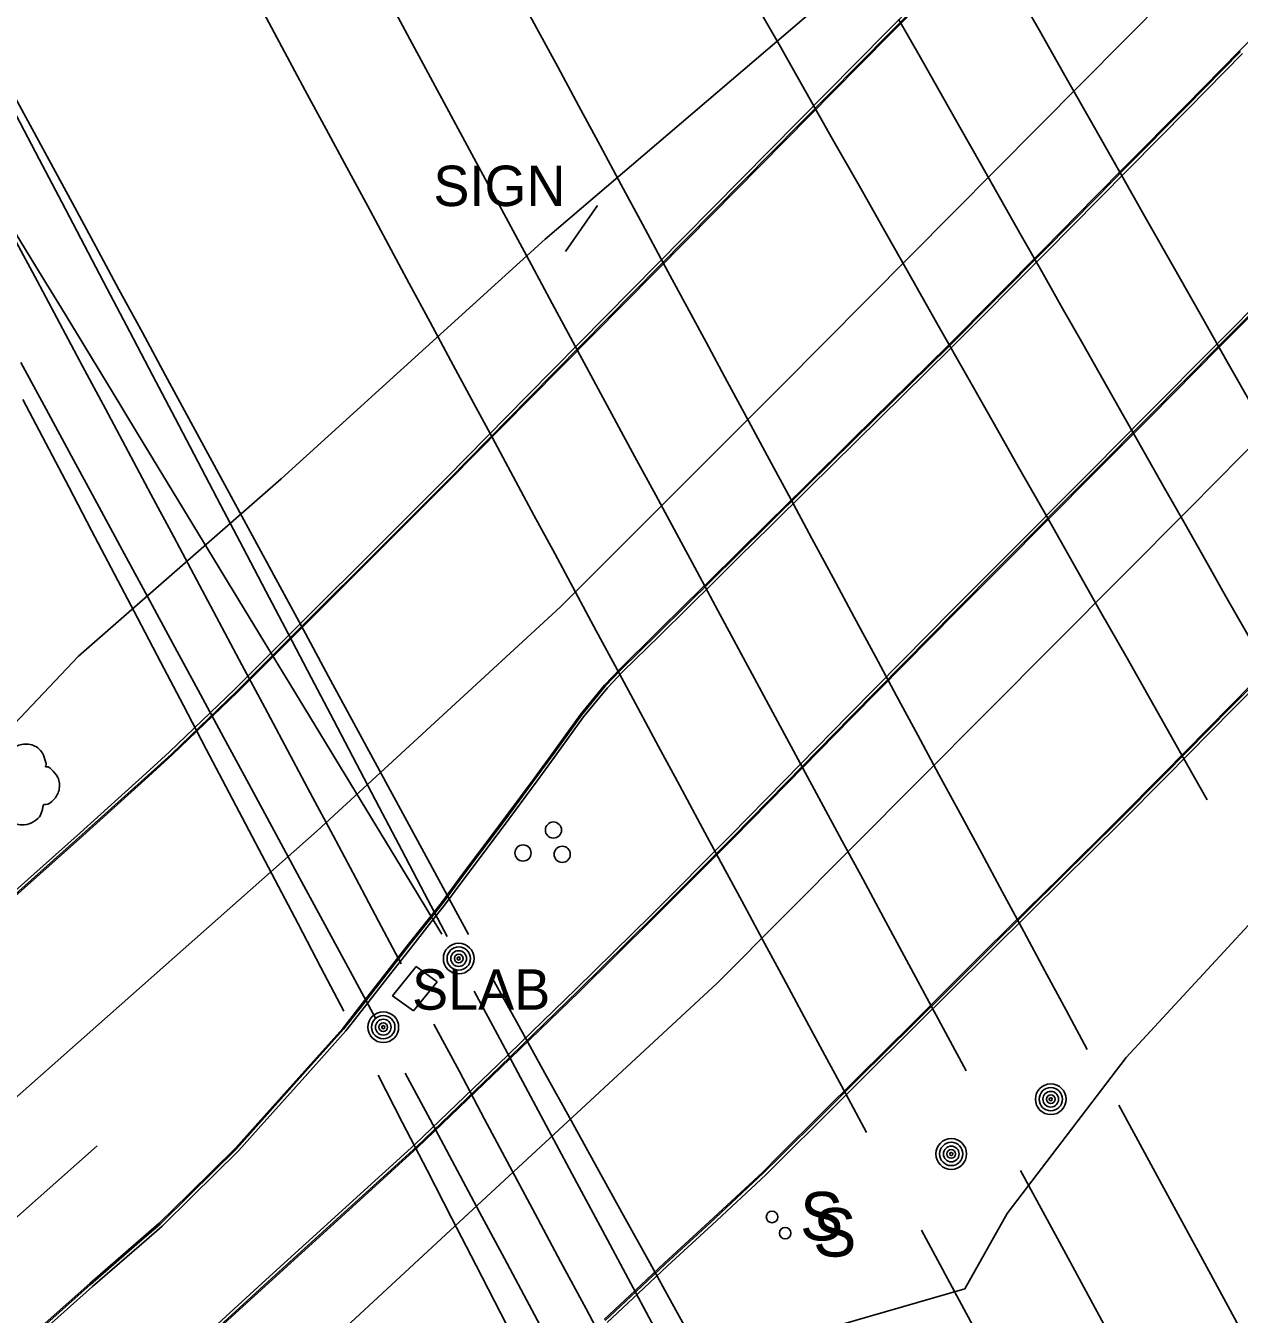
# Model space of a CAD drawing. Extents: x 368532 to 392481, y 10654822 to 10676899.
# Drawn here: x 374727.6 to 374877.8, y 10671119.3 to 10671278.6 of the extents above; entities that cross this region are included whole.
import ezdxf

# ---------------------------------------------------------------- set-up
doc = ezdxf.new("R2010")
doc.units = 0
for name, color, linetype in [('p_Catenary', 7, 'Continuous'), ('p_dtm slab', 7, 'Continuous'), ('p_road - paved curb', 7, 'Continuous'), ('p_road paint stripe', 7, 'Continuous'), ('p_structure constr area', 7, 'Continuous'), ('p_structure sign', 7, 'Continuous'), ('p_utility general pole', 7, 'Continuous'), ('p_utility guy anchor', 7, 'Continuous'), ('p_veg tree', 7, 'Continuous')]:
    doc.layers.add(name, color=color, linetype=linetype)

msp = doc.modelspace()

# ---------------------------------------------------------------- linework, layer by layer
at = {"layer": 'p_Catenary'}
for points in [[(374788.21, 10671283.24), (374790.83, 10671278.38), (374793.45, 10671273.52), (374796.07, 10671268.66), (374798.69, 10671263.8), (374801.31, 10671258.94), (374803.93, 10671254.08), (374806.55, 10671249.22), (374809.17, 10671244.36), (374811.8, 10671239.5), (374814.42, 10671234.64), (374817.04, 10671229.78), (374819.66, 10671224.92), (374822.28, 10671220.06), (374824.9, 10671215.2), (374827.52, 10671210.34), (374830.14, 10671205.48), (374832.76, 10671200.62), (374835.38, 10671195.76), (374838, 10671190.9), (374840.62, 10671186.04), (374843.25, 10671181.18), (374845.87, 10671176.32), (374848.49, 10671171.46), (374851.11, 10671166.6), (374853.73, 10671161.74), (374856.35, 10671156.88), (374858.97, 10671152.02)], [(374849.73, 10671283.87), (374853.05, 10671278.03), (374856.36, 10671272.19), (374859.68, 10671266.34), (374862.99, 10671260.5), (374866.31, 10671254.66), (374869.62, 10671248.82), (374872.94, 10671242.98), (374876.25, 10671237.13), (374879.57, 10671231.29), (374882.88, 10671225.45), (374886.2, 10671219.61), (374889.52, 10671213.76), (374892.83, 10671207.92), (374896.15, 10671202.08), (374899.46, 10671196.24)], [(374772.29, 10671282.26), (374774.85, 10671277.51), (374777.41, 10671272.77), (374779.97, 10671268.02), (374782.53, 10671263.28), (374785.09, 10671258.53), (374787.65, 10671253.78), (374790.21, 10671249.04), (374792.77, 10671244.29), (374795.33, 10671239.55), (374797.89, 10671234.8), (374800.45, 10671230.05), (374803.01, 10671225.31), (374805.57, 10671220.56), (374808.13, 10671215.81), (374810.69, 10671211.07), (374813.26, 10671206.32), (374815.82, 10671201.58), (374818.38, 10671196.83), (374820.94, 10671192.08), (374823.5, 10671187.34), (374826.06, 10671182.59), (374828.62, 10671177.85), (374831.18, 10671173.1), (374833.74, 10671168.35), (374836.3, 10671163.61), (374838.86, 10671158.86), (374841.42, 10671154.12), (374843.98, 10671149.37)], [(374817.52, 10671282.13), (374820.83, 10671276.29), (374824.15, 10671270.45), (374827.46, 10671264.61), (374830.77, 10671258.78), (374834.08, 10671252.94), (374837.39, 10671247.1), (374840.7, 10671241.26), (374844.02, 10671235.42), (374847.33, 10671229.58), (374850.64, 10671223.75), (374853.95, 10671217.91), (374857.26, 10671212.07), (374860.57, 10671206.23), (374863.89, 10671200.39), (374867.2, 10671194.56), (374870.51, 10671188.72), (374873.82, 10671182.88)], [(374757.08, 10671280.16), (374759.65, 10671275.39), (374762.22, 10671270.62), (374764.79, 10671265.84), (374767.36, 10671261.07), (374769.94, 10671256.3), (374772.51, 10671251.52), (374775.08, 10671246.75), (374777.65, 10671241.98), (374780.22, 10671237.2), (374782.79, 10671232.43), (374785.37, 10671227.66), (374787.94, 10671222.89), (374790.51, 10671218.11), (374793.08, 10671213.34), (374795.65, 10671208.57), (374798.22, 10671203.79), (374800.79, 10671199.02), (374803.37, 10671194.25), (374805.94, 10671189.47), (374808.51, 10671184.7), (374811.08, 10671179.93), (374813.65, 10671175.16), (374816.22, 10671170.38), (374818.79, 10671165.61), (374821.37, 10671160.84), (374823.94, 10671156.06), (374826.51, 10671151.29), (374829.08, 10671146.52), (374831.65, 10671141.75)], [(374835.63, 10671279.45), (374838.16, 10671274.99), (374840.69, 10671270.53), (374843.22, 10671266.06), (374845.75, 10671261.6), (374848.28, 10671257.14), (374850.81, 10671252.68), (374853.35, 10671248.21), (374855.88, 10671243.75), (374858.41, 10671239.29), (374860.94, 10671234.83), (374863.47, 10671230.37), (374866, 10671225.9), (374868.53, 10671221.44), (374871.06, 10671216.98), (374873.59, 10671212.52), (374876.12, 10671208.05), (374878.65, 10671203.59), (374881.18, 10671199.13), (374883.72, 10671194.67), (374886.25, 10671190.21), (374888.78, 10671185.74)], [(374724.76, 10671272.62), (374727.65, 10671267.3), (374730.53, 10671261.98), (374733.41, 10671256.66), (374736.29, 10671251.34), (374739.17, 10671246.02), (374742.06, 10671240.7), (374744.94, 10671235.38), (374747.82, 10671230.06), (374750.7, 10671224.74), (374753.58, 10671219.42), (374756.46, 10671214.1), (374759.35, 10671208.78), (374762.23, 10671203.46), (374765.11, 10671198.14), (374767.99, 10671192.82), (374770.87, 10671187.5), (374773.75, 10671182.18), (374776.64, 10671176.86), (374779.52, 10671171.54), (374782.4, 10671166.22)], [(374779.76, 10671165.97), (374776.96, 10671171.32), (374774.15, 10671176.66), (374771.35, 10671182), (374768.54, 10671187.34), (374765.74, 10671192.68), (374762.94, 10671198.03), (374760.13, 10671203.37), (374757.33, 10671208.71), (374754.52, 10671214.05), (374751.72, 10671219.39), (374748.91, 10671224.74), (374746.11, 10671230.08), (374743.31, 10671235.42), (374740.5, 10671240.76), (374737.7, 10671246.1), (374734.89, 10671251.45), (374732.09, 10671256.79), (374729.29, 10671262.13), (374726.48, 10671267.47)], [(374725.76, 10671254.02), (374728.9, 10671248.86), (374732.04, 10671243.7), (374735.18, 10671238.54), (374738.32, 10671233.37), (374741.46, 10671228.21), (374744.6, 10671223.05), (374747.73, 10671217.89), (374750.87, 10671212.73), (374754.01, 10671207.57), (374757.15, 10671202.41), (374760.29, 10671197.25), (374763.43, 10671192.09), (374766.57, 10671186.93), (374769.71, 10671181.77), (374772.85, 10671176.61), (374775.99, 10671171.45), (374779.13, 10671166.29)], [(374726.22, 10671252.36), (374729.04, 10671247.08), (374731.86, 10671241.8), (374734.67, 10671236.52), (374737.49, 10671231.24), (374740.3, 10671225.97), (374743.12, 10671220.69), (374745.94, 10671215.41), (374748.75, 10671210.13), (374751.57, 10671204.85), (374754.38, 10671199.57), (374757.2, 10671194.29), (374760.02, 10671189.01), (374762.83, 10671183.74), (374765.65, 10671178.46), (374768.46, 10671173.18), (374771.28, 10671167.9), (374774.1, 10671162.62)], [(374727.03, 10671236.98), (374730.16, 10671231.19), (374733.3, 10671225.4), (374736.44, 10671219.6), (374739.57, 10671213.81), (374742.71, 10671208.02), (374745.84, 10671202.23), (374748.98, 10671196.43), (374752.11, 10671190.64), (374755.25, 10671184.85), (374758.38, 10671179.06), (374761.52, 10671173.26), (374764.65, 10671167.47), (374767.79, 10671161.68), (374770.92, 10671155.89)], [(374727.27, 10671232.4), (374730.11, 10671226.99), (374732.95, 10671221.59), (374735.78, 10671216.18), (374738.62, 10671210.78), (374741.46, 10671205.38), (374744.3, 10671199.97), (374747.14, 10671194.57), (374749.97, 10671189.16), (374752.81, 10671183.76), (374755.65, 10671178.35), (374758.49, 10671172.95), (374761.32, 10671167.54), (374764.16, 10671162.14), (374767, 10671156.74)], [(374785.39, 10671160.81), (374788.63, 10671154.95), (374791.87, 10671149.09), (374795.11, 10671143.22), (374798.35, 10671137.36), (374801.59, 10671131.5), (374804.83, 10671125.63), (374808.07, 10671119.77), (374811.31, 10671113.91)], [(374783.1, 10671159.23), (374786.28, 10671153.31), (374789.46, 10671147.39), (374792.64, 10671141.47), (374795.82, 10671135.54), (374799, 10671129.62), (374802.17, 10671123.7), (374805.35, 10671117.77)], [(374778.14, 10671155.15), (374781.28, 10671149.28), (374784.41, 10671143.41), (374787.54, 10671137.55), (374790.68, 10671131.68), (374793.81, 10671125.81), (374796.95, 10671119.95), (374800.08, 10671114.08)], [(374771.23, 10671148.82), (374774.26, 10671142.94), (374777.29, 10671137.07), (374780.32, 10671131.19), (374783.35, 10671125.31), (374786.38, 10671119.43), (374789.42, 10671113.55)], [(374774.59, 10671149.08), (374777.65, 10671143.35), (374780.72, 10671137.63), (374783.78, 10671131.9), (374786.85, 10671126.17), (374789.91, 10671120.44), (374792.98, 10671114.71)], [(374862.88, 10671145.12), (374868.44, 10671134.87), (374874, 10671124.62), (374879.56, 10671114.38)], [(374850.7, 10671137.06), (374856.3, 10671126.75), (374861.9, 10671116.44)], [(374838.44, 10671129.65), (374844, 10671119.4), (374849.57, 10671109.15)]]:
    msp.add_lwpolyline(points, dxfattribs=at)
at = {"layer": 'p_dtm slab'}
for p, q in [((374775.95, 10671162.27), (374773, 10671158.63)), ((374778.52, 10671160.38), (374775.95, 10671162.27)), ((374775.6, 10671156.78), (374778.52, 10671160.38)), ((374773, 10671158.63), (374775.6, 10671156.78))]:
    msp.add_line(p, q, dxfattribs=at)
at = {"layer": 'p_road - paved curb'}
for p, q in [((374850.38, 10671294.25), (374830.34, 10671274)), ((374850.63, 10671294.01), (374830.59, 10671273.76)), ((374850.74, 10671293.9), (374830.7, 10671273.65)), ((374871.23, 10671268.62), (374877.93, 10671275.42)), ((374830.34, 10671274), (374809.05, 10671252.47)), ((374830.59, 10671273.76), (374809.3, 10671252.23)), ((374830.7, 10671273.65), (374809.41, 10671252.12)), ((374871.48, 10671268.38), (374878.18, 10671275.18)), ((374863.8, 10671261.13), (374871.23, 10671268.62)), ((374864.05, 10671260.89), (374871.48, 10671268.38)), ((374860.11, 10671257.39), (374863.8, 10671261.13)), ((374860.36, 10671257.15), (374864.05, 10671260.89)), ((374853.66, 10671250.85), (374860.11, 10671257.39)), ((374853.91, 10671250.61), (374860.36, 10671257.15)), ((374809.05, 10671252.47), (374789.66, 10671232.85)), ((374809.3, 10671252.23), (374789.91, 10671232.61)), ((374809.41, 10671252.12), (374790.02, 10671232.5)), ((374841.78, 10671238.9), (374853.66, 10671250.85)), ((374842.02, 10671238.66), (374853.91, 10671250.61)), ((374882.75, 10671247.06), (374874.94, 10671239.21)), ((374882.99, 10671246.82), (374875.18, 10671238.97)), ((374830.12, 10671227.44), (374841.78, 10671238.9)), ((374830.36, 10671227.19), (374842.02, 10671238.66)), ((374874.94, 10671239.21), (374866.34, 10671230.53)), ((374875.18, 10671238.97), (374866.58, 10671230.29)), ((374789.66, 10671232.85), (374779.72, 10671222.76)), ((374789.91, 10671232.61), (374779.96, 10671222.52)), ((374790.02, 10671232.5), (374780.07, 10671222.41)), ((374866.34, 10671230.53), (374859.61, 10671223.76)), ((374866.58, 10671230.29), (374859.85, 10671223.52)), ((374824.25, 10671221.63), (374830.12, 10671227.44)), ((374824.49, 10671221.38), (374830.36, 10671227.19)), ((374779.72, 10671222.76), (374753.49, 10671196.57)), ((374859.61, 10671223.76), (374847.92, 10671212.01)), ((374859.85, 10671223.52), (374848.16, 10671211.77)), ((374779.96, 10671222.52), (374753.74, 10671196.32)), ((374780.07, 10671222.41), (374753.84, 10671196.21)), ((374819.54, 10671217), (374824.25, 10671221.63)), ((374819.78, 10671216.75), (374824.49, 10671221.38)), ((374815.68, 10671213.17), (374819.54, 10671217)), ((374815.92, 10671212.92), (374819.78, 10671216.75)), ((374812.49, 10671210.01), (374815.68, 10671213.17)), ((374812.73, 10671209.76), (374815.92, 10671212.92)), ((374847.92, 10671212.01), (374842.41, 10671206.5)), ((374848.16, 10671211.77), (374842.65, 10671206.26)), ((374809.43, 10671207.02), (374812.49, 10671210.01)), ((374809.67, 10671206.77), (374812.73, 10671209.76)), ((374805.75, 10671203.38), (374809.43, 10671207.02)), ((374805.99, 10671203.13), (374809.67, 10671206.77)), ((374842.41, 10671206.5), (374836.02, 10671200.05)), ((374842.65, 10671206.26), (374836.27, 10671199.81)), ((374876.77, 10671194.38), (374887.68, 10671205.44)), ((374877.02, 10671194.14), (374887.93, 10671205.2)), ((374801.27, 10671198.98), (374805.75, 10671203.38)), ((374801.52, 10671198.74), (374805.99, 10671203.13)), ((374799.33, 10671196.96), (374801.27, 10671198.98)), ((374799.59, 10671196.73), (374801.52, 10671198.74)), ((374836.02, 10671200.05), (374829.44, 10671193.37)), ((374836.27, 10671199.81), (374829.69, 10671193.13)), ((374753.49, 10671196.57), (374745.42, 10671188.81)), ((374753.74, 10671196.32), (374745.66, 10671188.55)), ((374753.84, 10671196.21), (374745.76, 10671188.44)), ((374796.38, 10671193.36), (374799.33, 10671196.96)), ((374796.66, 10671193.15), (374799.59, 10671196.73)), ((374868.48, 10671185.96), (374876.77, 10671194.38)), ((374868.73, 10671185.72), (374877.02, 10671194.14)), ((374793.08, 10671188.77), (374796.38, 10671193.36)), ((374793.36, 10671188.57), (374796.66, 10671193.15)), ((374829.44, 10671193.37), (374821.48, 10671185.24)), ((374829.69, 10671193.13), (374821.73, 10671185)), ((374745.42, 10671188.81), (374742.49, 10671186.16)), ((374745.66, 10671188.55), (374742.72, 10671185.9)), ((374745.76, 10671188.44), (374742.82, 10671185.79)), ((374790.64, 10671185.44), (374793.08, 10671188.77)), ((374790.92, 10671185.23), (374793.36, 10671188.57)), ((374742.49, 10671186.16), (374734.35, 10671178.81)), ((374862.82, 10671180.28), (374868.48, 10671185.96)), ((374742.72, 10671185.9), (374734.58, 10671178.55)), ((374742.82, 10671185.79), (374734.68, 10671178.44)), ((374787.14, 10671180.72), (374790.64, 10671185.44)), ((374787.42, 10671180.51), (374790.92, 10671185.23)), ((374821.48, 10671185.24), (374814.84, 10671178.48)), ((374821.73, 10671185), (374815.09, 10671178.24)), ((374863.06, 10671180.04), (374868.73, 10671185.72)), ((374783.69, 10671176.11), (374787.14, 10671180.72)), ((374783.97, 10671175.9), (374787.42, 10671180.51)), ((374855.67, 10671173.19), (374862.82, 10671180.28)), ((374855.91, 10671172.94), (374863.06, 10671180.04)), ((374734.35, 10671178.81), (374720.54, 10671166.52)), ((374734.58, 10671178.55), (374720.77, 10671166.25)), ((374734.68, 10671178.44), (374720.87, 10671166.14)), ((374814.84, 10671178.48), (374805.01, 10671168.64)), ((374815.09, 10671178.24), (374805.25, 10671168.4)), ((374781.8, 10671173.6), (374783.69, 10671176.11)), ((374782.08, 10671173.39), (374783.97, 10671175.9)), ((374779.18, 10671170.07), (374781.8, 10671173.6)), ((374779.46, 10671169.86), (374782.08, 10671173.39)), ((374851.7, 10671169.27), (374855.67, 10671173.19)), ((374851.94, 10671169.02), (374855.91, 10671172.94)), ((374777.57, 10671168.04), (374779.18, 10671170.07)), ((374777.84, 10671167.82), (374779.46, 10671169.86)), ((374805.01, 10671168.64), (374795.74, 10671159.52)), ((374846.54, 10671164.17), (374851.7, 10671169.27)), ((374846.78, 10671163.92), (374851.94, 10671169.02)), ((374774.96, 10671164.73), (374777.57, 10671168.04)), ((374775.23, 10671164.51), (374777.84, 10671167.82)), ((374805.25, 10671168.4), (374795.99, 10671159.27)), ((374772.49, 10671161.57), (374774.96, 10671164.73)), ((374772.76, 10671161.35), (374775.23, 10671164.51)), ((374841.99, 10671159.65), (374846.54, 10671164.17)), ((374842.23, 10671159.41), (374846.78, 10671163.92)), ((374769.41, 10671157.64), (374772.49, 10671161.57)), ((374769.68, 10671157.42), (374772.76, 10671161.35)), ((374795.74, 10671159.52), (374786.03, 10671150.1)), ((374795.99, 10671159.27), (374786.28, 10671149.85)), ((374837.45, 10671155.13), (374841.99, 10671159.65)), ((374837.69, 10671154.89), (374842.23, 10671159.41)), ((374766.96, 10671154.52), (374769.41, 10671157.64)), ((374767.23, 10671154.3), (374769.68, 10671157.42)), ((374762.26, 10671149.29), (374766.96, 10671154.52)), ((374762.52, 10671149.06), (374767.23, 10671154.3)), ((374830.7, 10671148.45), (374837.45, 10671155.13)), ((374830.94, 10671148.21), (374837.69, 10671154.89)), ((374786.03, 10671150.1), (374775.77, 10671140.27)), ((374786.28, 10671149.85), (374776.01, 10671140.01)), ((374756.14, 10671142.44), (374762.26, 10671149.29)), ((374756.4, 10671142.21), (374762.52, 10671149.06)), ((374826.17, 10671143.94), (374830.7, 10671148.45)), ((374826.41, 10671143.7), (374830.94, 10671148.21)), ((374820.92, 10671138.73), (374826.17, 10671143.94)), ((374821.16, 10671138.49), (374826.41, 10671143.7)), ((374753.7, 10671139.72), (374756.14, 10671142.44)), ((374753.95, 10671139.47), (374756.4, 10671142.21)), ((374775.77, 10671140.27), (374767.25, 10671132.51)), ((374776.01, 10671140.01), (374767.49, 10671132.25)), ((374747.95, 10671134.05), (374753.7, 10671139.72)), ((374748.19, 10671133.8), (374753.95, 10671139.47)), ((374818.93, 10671136.74), (374820.92, 10671138.73)), ((374819.18, 10671136.49), (374821.16, 10671138.49)), ((374812.3, 10671130.59), (374818.93, 10671136.74)), ((374812.54, 10671130.33), (374819.18, 10671136.49)), ((374744.26, 10671130.42), (374747.95, 10671134.05)), ((374744.5, 10671130.16), (374748.19, 10671133.8)), ((374767.25, 10671132.51), (374757.35, 10671123.53)), ((374767.49, 10671132.25), (374757.59, 10671123.27)), ((374742.34, 10671128.76), (374744.26, 10671130.42)), ((374806.78, 10671125.52), (374812.3, 10671130.59)), ((374807.02, 10671125.26), (374812.54, 10671130.33)), ((374735.66, 10671122.95), (374742.34, 10671128.76)), ((374742.57, 10671128.49), (374744.5, 10671130.16)), ((374735.89, 10671122.68), (374742.57, 10671128.49)), ((374803.15, 10671122.08), (374806.78, 10671125.52)), ((374803.39, 10671121.83), (374807.02, 10671125.26)), ((374728.66, 10671116.72), (374735.66, 10671122.95)), ((374728.89, 10671116.45), (374735.89, 10671122.68)), ((374757.35, 10671123.53), (374750.91, 10671117.63)), ((374757.59, 10671123.27), (374751.14, 10671117.37)), ((374799.31, 10671118.5), (374803.15, 10671122.08)), ((374799.55, 10671118.24), (374803.39, 10671121.83))]:
    msp.add_line(p, q, dxfattribs=at)
for points in [[(374853.55, 10671250.96), (374860, 10671257.5), (374863.69, 10671261.24), (374871.12, 10671268.73), (374877.82, 10671275.53), (374884.28, 10671282.04), (374900.49, 10671298.44), (374906.23, 10671304.1), (374912.39, 10671310.21), (374918.05, 10671315.83), (374924.24, 10671321.93), (374927.14, 10671324.83), (374940.37, 10671337.92), (374943.69, 10671341.12), (374949.17, 10671346.34), (374954.59, 10671351.5)], [(374917.02, 10671280.87), (374910.94, 10671274.74), (374906.09, 10671269.86), (374898.97, 10671262.71), (374893.06, 10671256.75), (374887.65, 10671251.26), (374883.1, 10671246.71), (374875.29, 10671238.86), (374866.69, 10671230.18), (374859.96, 10671223.41), (374848.27, 10671211.66), (374842.76, 10671206.15), (374836.38, 10671199.7), (374829.8, 10671193.02), (374821.84, 10671184.89), (374815.2, 10671178.13), (374805.36, 10671168.29), (374796.09, 10671159.16), (374786.38, 10671149.74), (374776.11, 10671139.9), (374767.59, 10671132.14), (374757.69, 10671123.16), (374751.24, 10671117.26)], [(374728.56, 10671116.83), (374735.56, 10671123.06), (374742.24, 10671128.87), (374744.16, 10671130.53), (374747.84, 10671134.16), (374753.59, 10671139.82), (374756.03, 10671142.54), (374762.15, 10671149.39), (374766.85, 10671154.62), (374769.29, 10671157.73), (374772.37, 10671161.66), (374774.84, 10671164.82), (374777.45, 10671168.13), (374779.06, 10671170.16), (374781.68, 10671173.69), (374783.57, 10671176.2), (374787.02, 10671180.81), (374790.52, 10671185.53), (374792.96, 10671188.86), (374796.26, 10671193.45), (374799.22, 10671197.06), (374801.16, 10671199.09), (374805.64, 10671203.49), (374809.32, 10671207.13), (374812.38, 10671210.12), (374815.57, 10671213.28), (374819.43, 10671217.11), (374824.14, 10671221.74), (374830.01, 10671227.55), (374841.67, 10671239.01), (374853.55, 10671250.96)], [(374799.21, 10671118.61), (374803.05, 10671122.19), (374806.68, 10671125.63), (374812.2, 10671130.7), (374818.83, 10671136.85), (374820.81, 10671138.84), (374826.06, 10671144.05), (374830.59, 10671148.56), (374837.34, 10671155.24), (374841.88, 10671159.76), (374846.43, 10671164.28), (374851.59, 10671169.38), (374855.56, 10671173.3), (374862.71, 10671180.39), (374868.37, 10671186.07), (374876.66, 10671194.49), (374887.57, 10671205.55)]]:
    msp.add_lwpolyline(points, dxfattribs=at)
at = {"layer": 'p_road paint stripe'}
for p, q in [((374821.11, 10671234.03), (374877.61, 10671291.02)), ((374871.6, 10671218.91), (374931.39, 10671279.41)), ((374793.79, 10671206.75), (374821.11, 10671234.03)), ((374813.19, 10671160.22), (374871.6, 10671218.91)), ((374763.69, 10671179.04), (374793.79, 10671206.75)), ((374704.46, 10671126.64), (374763.69, 10671179.04)), ((374760.86, 10671111.81), (374813.19, 10671160.22)), ((374736.46, 10671140.08), (374707.63, 10671114.53))]:
    msp.add_line(p, q, dxfattribs=at)
at = {"layer": 'p_structure constr area'}
for p, q in [((374847.83, 10671299.95), (374791.89, 10671252.21)), ((374791.89, 10671252.21), (374759.22, 10671222.6)), ((374759.22, 10671222.6), (374734.17, 10671200.65)), ((374734.17, 10671200.65), (374702.46, 10671167.25)), ((374902.32, 10671192.73), (374863.79, 10671151.02)), ((374863.79, 10671151.02), (374849.06, 10671131.72)), ((374849.06, 10671131.72), (374843.81, 10671122.43)), ((374843.81, 10671122.43), (374814.59, 10671113.99))]:
    msp.add_line(p, q, dxfattribs=at)
at = {"layer": 'p_structure sign'}
msp.add_lwpolyline([(374794.41, 10671250.71), (374798.38, 10671256.38)], dxfattribs=at)
for centre in [(374819.97, 10671131.3), (374821.59, 10671129.3)]:
    msp.add_circle(centre, 0.713, dxfattribs=at)
at = {"layer": 'p_utility general pole'}
for centre, radius in [((374781.2, 10671163.26), 1.9), ((374781.2, 10671163.26), 1.44), ((374781.2, 10671163.26), 0.973), ((374781.2, 10671163.26), 0.539), ((374781.2, 10671163.26), 0.192), ((374771.87, 10671154.77), 1.9), ((374771.87, 10671154.77), 1.44), ((374771.87, 10671154.77), 0.973), ((374771.87, 10671154.77), 0.539), ((374771.87, 10671154.77), 0.192), ((374854.45, 10671145.86), 1.9), ((374854.45, 10671145.86), 1.44), ((374854.45, 10671145.86), 0.973), ((374854.45, 10671145.86), 0.539), ((374854.45, 10671145.86), 0.192), ((374842.14, 10671139.09), 1.9), ((374842.14, 10671139.09), 1.44), ((374842.14, 10671139.09), 0.973), ((374842.14, 10671139.09), 0.539), ((374842.14, 10671139.09), 0.192)]:
    msp.add_circle(centre, radius, dxfattribs=at)
at = {"layer": 'p_utility guy anchor'}
for centre in [(374792.92, 10671179.15), (374789.16, 10671176.31), (374794.01, 10671176.15)]:
    msp.add_circle(centre, 1, dxfattribs=at)
at = {"layer": 'p_veg tree'}
msp.add_spline([(374725.1, 10671181.03), (374723.55, 10671181.1), (374722.3, 10671182.13), (374721.98, 10671183.6), (374722.13, 10671184.44), (374722.5, 10671185.03), (374722.6, 10671185.14), (374722.55, 10671185.24), (374722.21, 10671186.13), (374722.63, 10671188.02), (374724.25, 10671189.03), (374725.55, 10671188.89), (374725.68, 10671188.84), (374725.76, 10671188.93), (374726.76, 10671189.63), (374728.37, 10671189.69), (374729.7, 10671188.66), (374730.08, 10671187.64), (374730.12, 10671187.1), (374730.09, 10671186.98), (374730.2, 10671186.98), (374730.79, 10671186.66), (374731.59, 10671185.66), (374731.75, 10671184.09), (374731.07, 10671182.88), (374730.09, 10671182.3), (374729.83, 10671182.25), (374729.78, 10671182.2), (374729.77, 10671182.14), (374729.69, 10671181.69), (374729.32, 10671180.79), (374728.36, 10671180.05), (374727.13, 10671179.78), (374725.65, 10671180.39), (374725.08, 10671181.04)], degree=3, dxfattribs=at)

# ---------------------------------------------------------------- texts
at = {"layer": 'p_dtm slab'}
msp.add_text(' SLAB', height=5, dxfattribs=at).set_placement((374773.57, 10671156.93))
at = {"layer": 'p_structure sign'}
for s, height, p in [(' SIGN', 5, (374776.21, 10671256.32)), ('S', 6, (374823.43, 10671128.4)), ('S', 6, (374825.05, 10671126.4))]:
    msp.add_text(s, height=height, dxfattribs=at).set_placement(p)

doc.saveas('drawing.dxf')
